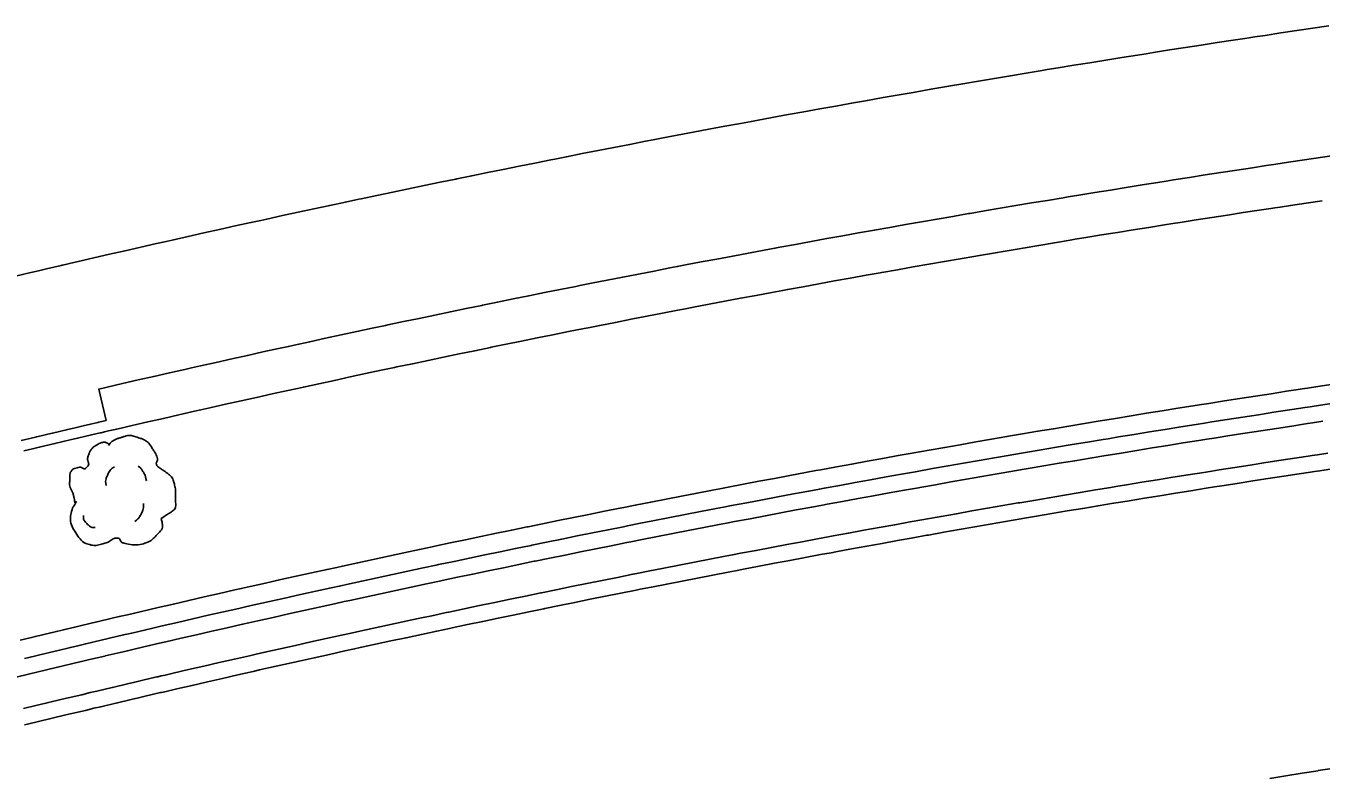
# Model space of a CAD drawing. Extents: x 2145380 to 2157287, y 139568 to 149130.
# Drawn here: x 2152200.1 to 2152280.4, y 142783.4 to 142830 of the extents above; entities that cross this region are included whole.
import ezdxf

# ---------------------------------------------------------------- set-up
doc = ezdxf.new("R2010")
doc.units = 0
doc.layers.add('PR_PREVIOUSLY CONSTRUCTED', color=7, linetype='Continuous')
doc.layers.add('TOPO_Tree', color=7, linetype='Continuous')

# ---------------------------------------------------------------- blocks, each defined once
blk = doc.blocks.new('TREE')
at = {"layer": 'TOPO_Tree'}
for points in [[(-3.49, 17.6), (-3.07, 18.27), (-2.58, 18.8), (-1.9, 19.19), (-1.05, 19.68), (-0.19, 19.96), (0.74, 20.24), (1.62, 20.51), (2.51, 20.82), (3.39, 20.77), (4.1, 20.73), (4.8, 20.47), (5.51, 20.24), (6.43, 19.95), (7.32, 19.73), (8.15, 19.19), (9.36, 18.4), (10.02, 17.21), (10.8, 16.01), (11.24, 15.33), (11.58, 14.62), (11.86, 13.89), (12.17, 13.08), (11.37, 12.02), (11.86, 11.25), (12, 11.03), (12.18, 10.86), (12.39, 10.72), (12.91, 10.35), (13.45, 10.02), (13.97, 9.66), (14.7, 9.16), (15.41, 8.68), (16.09, 8.07), (16.7, 7.53), (16.93, 6.73), (17.15, 5.95), (17.59, 4.38), (17.71, 2.77), (17.68, 1.19), (17.65, -0.25), (17.83, -2.22), (16.62, -3.04), (15.47, -3.83), (14.31, -4.58), (13.16, -5.35)], [(-14.07, -0.4), (-14.17, 0.5), (-14.37, 1.38), (-14.6, 2.25), (-14.84, 3.17), (-15.47, 3.96), (-15.66, 4.9), (-15.8, 5.59), (-15.71, 6.31), (-15.66, 7.01), (-15.6, 7.91), (-15.72, 8.8), (-15.13, 9.66), (-14.62, 10.42), (-13.76, 10.49), (-13.02, 10.72), (-12.18, 10.98), (-11.06, 10), (-10.37, 10.72), (-9.4, 11.74), (-10.29, 13.28), (-9.84, 14.42), (-9.56, 15.15), (-9.32, 15.89), (-8.78, 16.54), (-8.18, 17.26), (-7.5, 17.68), (-6.67, 18.13), (-6.14, 18.41), (-5.61, 18.61), (-5.08, 18.66), (-4.55, 18.71), (-4.02, 18.54), (-3.49, 18.13)], [(-4.21, 5.09), (-4.46, 6.09), (-4.3, 7.21), (-3.84, 8.21), (-3.33, 9.34), (-2.71, 10.27), (-1.64, 10.97)], [(5.89, 11.15), (6.5, 10.68), (6.96, 10.17), (7.36, 9.5), (7.93, 8.56), (8.31, 7.6), (8.46, 6.56)], [(13.16, -5.34), (13.25, -5.81), (13.36, -6.28), (13.45, -6.75), (13.76, -8.52), (12.24, -10.03), (10.8, -11.51), (9.98, -12.34), (9.13, -12.77), (8.15, -13.1), (5.97, -13.83), (3.32, -13.56), (1.27, -13.1), (0.49, -12.92), (-0.06, -11.44), (-0.84, -11.51), (-2.04, -11.61), (-3.28, -12.78), (-4.55, -13.1), (-6.06, -13.47), (-7.77, -14.03), (-9.31, -13.62), (-11.36, -13.09), (-12.84, -11.41), (-14.07, -9.39), (-15.32, -7.35), (-15.61, -5.13), (-15.13, -3.04), (-14.87, -1.89), (-13.91, -0.75), (-13.54, 0.13)], [(4.79, -6.29), (5.71, -5.66), (6.3, -4.92), (6.81, -3.91), (7.36, -2.81), (7.63, -1.7), (7.54, -0.6)], [(-11.38, -4.46), (-11.47, -5.41), (-11.03, -6.32), (-10.09, -7.22), (-9.3, -7.97), (-8.49, -8.26), (-7.7, -8.14)]]:
    blk.add_open_spline(points, degree=3, dxfattribs=at)

msp = doc.modelspace()

# ---------------------------------------------------------------- linework, layer by layer
at = {"layer": 'PR_PREVIOUSLY CONSTRUCTED'}
for points in [[(2152202.769, 142815.239), (2152203.287, 142815.359), (2152204.262, 142815.584), (2152205.236, 142815.808), (2152206.211, 142816.031), (2152207.186, 142816.253), (2152208.162, 142816.474), (2152208.569, 142816.566), (2152209.137, 142816.694), (2152210.113, 142816.913), (2152211.089, 142817.131), (2152212.065, 142817.348), (2152213.042, 142817.564), (2152214.018, 142817.778), (2152214.633, 142817.913), (2152214.995, 142817.992), (2152215.972, 142818.205), (2152216.95, 142818.417), (2152217.927, 142818.627), (2152218.905, 142818.837), (2152219.883, 142819.046), (2152220.705, 142819.22), (2152220.861, 142819.253), (2152221.839, 142819.46), (2152222.818, 142819.665), (2152223.797, 142819.87), (2152224.776, 142820.073), (2152225.755, 142820.276), (2152226.735, 142820.477), (2152226.785, 142820.488), (2152227.715, 142820.678), (2152228.694, 142820.877), (2152229.675, 142821.076), (2152230.655, 142821.273), (2152231.635, 142821.469), (2152232.616, 142821.665), (2152232.874, 142821.716), (2152233.597, 142821.859), (2152234.578, 142822.052), (2152235.56, 142822.244), (2152236.541, 142822.436), (2152237.523, 142822.626), (2152238.505, 142822.815), (2152238.97, 142822.904), (2152239.487, 142823.003), (2152240.469, 142823.19), (2152241.452, 142823.376), (2152242.435, 142823.561), (2152243.418, 142823.745), (2152244.401, 142823.928), (2152245.074, 142824.053), (2152245.384, 142824.11), (2152246.367, 142824.291), (2152247.351, 142824.471), (2152248.335, 142824.65), (2152249.319, 142824.828), (2152250.303, 142825.004), (2152251.185, 142825.162), (2152251.288, 142825.18), (2152252.272, 142825.355), (2152253.257, 142825.529), (2152254.242, 142825.701), (2152255.227, 142825.873), (2152256.213, 142826.043), (2152257.198, 142826.213), (2152257.304, 142826.231), (2152258.184, 142826.382), (2152259.17, 142826.549), (2152260.156, 142826.716), (2152261.142, 142826.881), (2152262.128, 142827.045), (2152263.115, 142827.209), (2152263.429, 142827.261), (2152264.102, 142827.371), (2152265.089, 142827.532), (2152266.076, 142827.693), (2152267.063, 142827.852), (2152268.05, 142828.01), (2152269.038, 142828.167), (2152269.561, 142828.25), (2152270.026, 142828.323), (2152271.014, 142828.479), (2152272.002, 142828.633), (2152272.99, 142828.786), (2152273.978, 142828.938), (2152274.967, 142829.089), (2152275.699, 142829.2), (2152275.955, 142829.239), (2152276.287, 142829.289), (2152276.944, 142829.387), (2152277.933, 142829.535), (2152278.922, 142829.682), (2152279.912, 142829.828), (2152280.901, 142829.973)], [(2152205.029, 142805.498), (2152204.577, 142807.446), (2152205.092, 142807.566), (2152206.058, 142807.789), (2152207.024, 142808.011), (2152207.991, 142808.232), (2152208.958, 142808.452), (2152209.925, 142808.671), (2152210.329, 142808.762), (2152210.892, 142808.889), (2152211.86, 142809.106), (2152212.828, 142809.322), (2152213.796, 142809.537), (2152214.764, 142809.751), (2152215.732, 142809.964), (2152216.342, 142810.098), (2152216.701, 142810.176), (2152217.67, 142810.387), (2152218.639, 142810.597), (2152219.609, 142810.806), (2152220.578, 142811.014), (2152221.548, 142811.221), (2152222.363, 142811.394), (2152222.518, 142811.427), (2152223.488, 142811.631), (2152224.459, 142811.835), (2152225.429, 142812.038), (2152226.4, 142812.24), (2152227.371, 142812.441), (2152228.342, 142812.641), (2152228.392, 142812.651), (2152229.314, 142812.839), (2152230.286, 142813.037), (2152231.258, 142813.234), (2152232.23, 142813.429), (2152233.202, 142813.624), (2152234.175, 142813.818), (2152234.43, 142813.869), (2152235.147, 142814.011), (2152236.12, 142814.202), (2152237.093, 142814.393), (2152238.067, 142814.582), (2152239.04, 142814.771), (2152240.014, 142814.959), (2152240.475, 142815.047), (2152240.988, 142815.145), (2152241.962, 142815.331), (2152242.936, 142815.515), (2152243.911, 142815.699), (2152244.885, 142815.881), (2152245.86, 142816.062), (2152246.528, 142816.186), (2152246.835, 142816.243), (2152247.811, 142816.422), (2152248.786, 142816.601), (2152249.762, 142816.778), (2152250.738, 142816.954), (2152251.714, 142817.13), (2152252.588, 142817.286), (2152252.69, 142817.304), (2152253.666, 142817.477), (2152254.643, 142817.649), (2152255.619, 142817.821), (2152256.596, 142817.991), (2152257.573, 142818.16), (2152258.551, 142818.328), (2152258.655, 142818.346), (2152259.528, 142818.495), (2152260.506, 142818.661), (2152261.483, 142818.827), (2152262.461, 142818.991), (2152263.44, 142819.154), (2152264.418, 142819.316), (2152264.729, 142819.367), (2152265.396, 142819.477), (2152266.375, 142819.637), (2152267.354, 142819.795), (2152268.333, 142819.953), (2152269.312, 142820.11), (2152270.291, 142820.266), (2152270.81, 142820.348), (2152271.271, 142820.421), (2152272.25, 142820.575), (2152273.23, 142820.728), (2152274.21, 142820.879), (2152275.19, 142821.03), (2152276.17, 142821.18), (2152276.896, 142821.29), (2152277.151, 142821.328), (2152277.479, 142821.378), (2152278.131, 142821.476), (2152279.112, 142821.623), (2152280.093, 142821.768), (2152281.074, 142821.913)], [(2152199.917, 142803.611), (2152200.456, 142803.74), (2152200.879, 142803.84), (2152201.841, 142804.068), (2152201.858, 142804.071), (2152202.804, 142804.294), (2152203.26, 142804.401), (2152203.767, 142804.52), (2152204.662, 142804.728), (2152204.73, 142804.744), (2152204.929, 142804.79), (2152205.18, 142804.849), (2152205.693, 142804.968), (2152206.656, 142805.19), (2152207.62, 142805.412), (2152208.584, 142805.632), (2152209.548, 142805.851), (2152210.513, 142806.07), (2152210.916, 142806.161), (2152211.477, 142806.287), (2152212.442, 142806.504), (2152213.407, 142806.719), (2152214.372, 142806.934), (2152215.338, 142807.147), (2152216.304, 142807.359), (2152216.912, 142807.493), (2152217.27, 142807.571), (2152218.236, 142807.781), (2152219.202, 142807.99), (2152220.169, 142808.199), (2152221.136, 142808.406), (2152222.103, 142808.612), (2152222.916, 142808.785), (2152223.07, 142808.818), (2152224.038, 142809.022), (2152225.005, 142809.225), (2152225.973, 142809.428), (2152226.941, 142809.629), (2152227.91, 142809.829), (2152228.878, 142810.028), (2152228.928, 142810.038), (2152229.847, 142810.226), (2152230.816, 142810.424), (2152231.785, 142810.62), (2152232.755, 142810.815), (2152233.724, 142811.009), (2152234.694, 142811.202), (2152234.949, 142811.253), (2152235.664, 142811.394), (2152236.634, 142811.585), (2152237.605, 142811.776), (2152238.575, 142811.965), (2152239.546, 142812.153), (2152240.517, 142812.34), (2152240.977, 142812.428), (2152241.488, 142812.526), (2152242.459, 142812.711), (2152243.431, 142812.895), (2152244.403, 142813.078), (2152245.375, 142813.26), (2152246.347, 142813.441), (2152247.013, 142813.564), (2152247.319, 142813.62), (2152248.292, 142813.799), (2152249.264, 142813.977), (2152250.237, 142814.154), (2152251.21, 142814.33), (2152252.184, 142814.505), (2152253.056, 142814.66), (2152253.157, 142814.679), (2152254.131, 142814.851), (2152255.104, 142815.023), (2152256.078, 142815.194), (2152257.053, 142815.364), (2152258.027, 142815.532), (2152259.001, 142815.7), (2152259.106, 142815.718), (2152259.976, 142815.867), (2152260.951, 142816.032), (2152261.926, 142816.197), (2152262.901, 142816.36), (2152263.877, 142816.523), (2152264.852, 142816.685), (2152265.163, 142816.736), (2152265.828, 142816.845), (2152266.804, 142817.005), (2152267.78, 142817.163), (2152268.756, 142817.321), (2152269.732, 142817.477), (2152270.709, 142817.632), (2152271.226, 142817.714), (2152271.686, 142817.787), (2152272.662, 142817.94), (2152273.639, 142818.092), (2152274.617, 142818.244), (2152275.594, 142818.394), (2152276.572, 142818.543), (2152277.295, 142818.653), (2152277.549, 142818.692), (2152277.877, 142818.741), (2152278.527, 142818.839), (2152279.505, 142818.985), (2152280.483, 142819.13)], [(2152199.409, 142814.453), (2152200.366, 142814.678), (2152200.827, 142814.786), (2152201.339, 142814.906), (2152202.245, 142815.118), (2152202.313, 142815.133), (2152202.515, 142815.18), (2152202.769, 142815.239)], [(2152199.699, 142791.874), (2152200.315, 142792.022), (2152200.649, 142792.103), (2152201.595, 142792.329), (2152201.599, 142792.33), (2152201.698, 142792.354), (2152202.549, 142792.557), (2152203.082, 142792.684), (2152203.5, 142792.783), (2152204.45, 142793.008), (2152204.467, 142793.012), (2152205.401, 142793.232), (2152205.851, 142793.337), (2152206.352, 142793.454), (2152207.237, 142793.661), (2152207.304, 142793.676), (2152207.501, 142793.722), (2152207.749, 142793.78), (2152208.255, 142793.897), (2152209.207, 142794.117), (2152210.159, 142794.336), (2152211.112, 142794.553), (2152212.064, 142794.77), (2152213.017, 142794.986), (2152213.416, 142795.076), (2152213.97, 142795.201), (2152214.923, 142795.415), (2152215.877, 142795.627), (2152216.831, 142795.839), (2152217.785, 142796.05), (2152218.739, 142796.26), (2152219.339, 142796.391), (2152219.693, 142796.469), (2152220.648, 142796.677), (2152221.602, 142796.883), (2152222.557, 142797.089), (2152223.513, 142797.294), (2152224.468, 142797.498), (2152225.271, 142797.668), (2152225.424, 142797.701), (2152226.379, 142797.903), (2152227.336, 142798.103), (2152228.292, 142798.303), (2152229.248, 142798.502), (2152230.205, 142798.7), (2152231.162, 142798.897), (2152231.211, 142798.907), (2152232.119, 142799.093), (2152233.076, 142799.287), (2152234.034, 142799.481), (2152234.992, 142799.674), (2152235.949, 142799.866), (2152236.908, 142800.057), (2152237.159, 142800.107), (2152237.866, 142800.246), (2152238.824, 142800.435), (2152239.783, 142800.623), (2152240.742, 142800.81), (2152241.701, 142800.996), (2152242.66, 142801.18), (2152243.115, 142801.268), (2152243.62, 142801.364), (2152244.58, 142801.547), (2152245.539, 142801.729), (2152246.5, 142801.909), (2152247.46, 142802.089), (2152248.42, 142802.268), (2152249.078, 142802.39), (2152249.381, 142802.446), (2152250.342, 142802.622), (2152251.303, 142802.798), (2152252.264, 142802.973), (2152253.225, 142803.147), (2152254.187, 142803.319), (2152255.048, 142803.473), (2152255.148, 142803.491), (2152256.11, 142803.662), (2152257.072, 142803.831), (2152258.035, 142804), (2152258.997, 142804.168), (2152259.96, 142804.334), (2152260.922, 142804.5), (2152261.026, 142804.518), (2152261.885, 142804.665), (2152262.849, 142804.828), (2152263.812, 142804.991), (2152264.775, 142805.153), (2152265.739, 142805.313), (2152266.703, 142805.473), (2152267.009, 142805.523), (2152267.667, 142805.632), (2152268.631, 142805.789), (2152269.595, 142805.946), (2152270.56, 142806.101), (2152271.524, 142806.256), (2152272.489, 142806.409), (2152273, 142806.49), (2152273.454, 142806.562), (2152274.419, 142806.713), (2152275.384, 142806.864), (2152276.35, 142807.013), (2152277.315, 142807.162), (2152278.281, 142807.309), (2152278.996, 142807.418), (2152279.247, 142807.456), (2152279.571, 142807.505), (2152280.213, 142807.601), (2152281.179, 142807.746)], [(2152199.973, 142790.74), (2152200.588, 142790.888), (2152200.921, 142790.968), (2152201.866, 142791.195), (2152201.87, 142791.196), (2152201.969, 142791.219), (2152202.819, 142791.422), (2152203.352, 142791.549), (2152203.769, 142791.648), (2152204.718, 142791.872), (2152204.734, 142791.876), (2152205.668, 142792.096), (2152206.118, 142792.201), (2152206.618, 142792.318), (2152207.501, 142792.524), (2152207.568, 142792.54), (2152207.765, 142792.585), (2152208.013, 142792.643), (2152208.519, 142792.76), (2152209.469, 142792.98), (2152210.42, 142793.198), (2152211.371, 142793.416), (2152212.323, 142793.632), (2152213.274, 142793.848), (2152213.672, 142793.938), (2152214.226, 142794.063), (2152215.178, 142794.276), (2152216.13, 142794.489), (2152217.083, 142794.7), (2152218.036, 142794.911), (2152218.989, 142795.12), (2152219.588, 142795.252), (2152219.942, 142795.329), (2152220.895, 142795.537), (2152221.849, 142795.743), (2152222.803, 142795.949), (2152223.757, 142796.153), (2152224.711, 142796.357), (2152225.513, 142796.527), (2152225.665, 142796.559), (2152226.62, 142796.761), (2152227.575, 142796.962), (2152228.53, 142797.161), (2152229.485, 142797.36), (2152230.441, 142797.557), (2152231.396, 142797.754), (2152231.446, 142797.764), (2152232.352, 142797.949), (2152233.308, 142798.144), (2152234.265, 142798.338), (2152235.221, 142798.53), (2152236.178, 142798.722), (2152237.135, 142798.912), (2152237.386, 142798.962), (2152238.092, 142799.102), (2152239.049, 142799.29), (2152240.007, 142799.478), (2152240.964, 142799.665), (2152241.922, 142799.85), (2152242.88, 142800.035), (2152243.334, 142800.122), (2152243.839, 142800.218), (2152244.797, 142800.401), (2152245.756, 142800.582), (2152246.715, 142800.763), (2152247.674, 142800.942), (2152248.633, 142801.121), (2152249.29, 142801.243), (2152249.592, 142801.298), (2152250.552, 142801.475), (2152251.512, 142801.65), (2152252.472, 142801.825), (2152253.432, 142801.998), (2152254.392, 142802.171), (2152255.253, 142802.325), (2152255.353, 142802.342), (2152256.314, 142802.513), (2152257.274, 142802.682), (2152258.236, 142802.851), (2152259.197, 142803.018), (2152260.158, 142803.185), (2152261.12, 142803.35), (2152261.223, 142803.368), (2152262.081, 142803.515), (2152263.043, 142803.678), (2152264.005, 142803.841), (2152264.968, 142804.002), (2152265.93, 142804.162), (2152266.893, 142804.322), (2152267.199, 142804.372), (2152267.856, 142804.48), (2152268.818, 142804.638), (2152269.782, 142804.794), (2152270.745, 142804.949), (2152271.708, 142805.104), (2152272.672, 142805.257), (2152273.182, 142805.338), (2152273.636, 142805.409), (2152274.599, 142805.561), (2152275.564, 142805.711), (2152276.528, 142805.86), (2152277.492, 142806.009), (2152278.457, 142806.156), (2152279.171, 142806.264), (2152279.421, 142806.302), (2152279.745, 142806.351), (2152280.386, 142806.448), (2152281.351, 142806.592)], [(2152199.444, 142789.573), (2152200.21, 142789.758), (2152200.824, 142789.906), (2152201.157, 142789.986), (2152202.101, 142790.212), (2152202.105, 142790.213), (2152202.204, 142790.237), (2152203.053, 142790.44), (2152203.585, 142790.566), (2152204.002, 142790.665), (2152204.95, 142790.889), (2152204.966, 142790.893), (2152205.899, 142791.112), (2152206.348, 142791.218), (2152206.848, 142791.335), (2152207.73, 142791.54), (2152207.797, 142791.556), (2152207.993, 142791.602), (2152208.241, 142791.659), (2152208.746, 142791.776), (2152209.696, 142791.996), (2152210.646, 142792.214), (2152211.596, 142792.431), (2152212.546, 142792.648), (2152213.497, 142792.863), (2152213.894, 142792.953), (2152214.448, 142793.077), (2152215.399, 142793.29), (2152216.35, 142793.503), (2152217.301, 142793.714), (2152218.253, 142793.924), (2152219.205, 142794.134), (2152219.804, 142794.265), (2152220.157, 142794.342), (2152221.11, 142794.55), (2152222.062, 142794.756), (2152223.015, 142794.961), (2152223.968, 142795.166), (2152224.921, 142795.369), (2152225.722, 142795.539), (2152225.874, 142795.571), (2152226.828, 142795.773), (2152227.782, 142795.973), (2152228.736, 142796.172), (2152229.69, 142796.371), (2152230.645, 142796.568), (2152231.599, 142796.764), (2152231.648, 142796.775), (2152232.554, 142796.96), (2152233.509, 142797.154), (2152234.465, 142797.348), (2152235.42, 142797.54), (2152236.376, 142797.731), (2152237.332, 142797.922), (2152237.583, 142797.971), (2152238.288, 142798.111), (2152239.244, 142798.299), (2152240.2, 142798.487), (2152241.157, 142798.673), (2152242.114, 142798.858), (2152243.071, 142799.043), (2152243.524, 142799.13), (2152244.028, 142799.226), (2152244.986, 142799.408), (2152245.943, 142799.59), (2152246.901, 142799.77), (2152247.859, 142799.949), (2152248.817, 142800.128), (2152249.474, 142800.249), (2152249.776, 142800.305), (2152250.734, 142800.481), (2152251.693, 142800.657), (2152252.652, 142800.831), (2152253.611, 142801.004), (2152254.57, 142801.177), (2152255.43, 142801.33), (2152255.53, 142801.348), (2152256.49, 142801.518), (2152257.449, 142801.688), (2152258.409, 142801.856), (2152259.37, 142802.023), (2152260.33, 142802.189), (2152261.29, 142802.355), (2152261.393, 142802.372), (2152262.251, 142802.519), (2152263.212, 142802.682), (2152264.173, 142802.845), (2152265.134, 142803.006), (2152266.096, 142803.166), (2152267.057, 142803.325), (2152267.363, 142803.376), (2152268.019, 142803.483), (2152268.981, 142803.641), (2152269.943, 142803.797), (2152270.905, 142803.952), (2152271.868, 142804.106), (2152272.83, 142804.26), (2152273.34, 142804.34), (2152273.793, 142804.412), (2152274.756, 142804.563), (2152275.719, 142804.713), (2152276.682, 142804.862), (2152277.645, 142805.01), (2152278.609, 142805.157), (2152279.322, 142805.266), (2152279.572, 142805.304), (2152279.895, 142805.352), (2152280.536, 142805.449)], [(2152199.763, 142804.26), (2152200.302, 142804.388), (2152200.725, 142804.489), (2152201.688, 142804.716), (2152201.705, 142804.72), (2152202.652, 142804.943), (2152203.108, 142805.05), (2152203.615, 142805.169), (2152204.511, 142805.378), (2152204.579, 142805.393), (2152205.029, 142805.498)], [(2152199.915, 142787.629), (2152200.679, 142787.814), (2152201.292, 142787.961), (2152201.625, 142788.042), (2152202.567, 142788.267), (2152202.571, 142788.268), (2152202.669, 142788.292), (2152203.517, 142788.494), (2152204.047, 142788.62), (2152204.463, 142788.719), (2152205.409, 142788.943), (2152205.425, 142788.946), (2152206.356, 142789.165), (2152206.804, 142789.271), (2152207.303, 142789.387), (2152208.183, 142789.593), (2152208.25, 142789.608), (2152208.446, 142789.654), (2152208.693, 142789.711), (2152209.197, 142789.828), (2152210.145, 142790.047), (2152211.093, 142790.264), (2152212.041, 142790.481), (2152212.989, 142790.697), (2152213.938, 142790.912), (2152214.334, 142791.002), (2152214.887, 142791.126), (2152215.835, 142791.339), (2152216.785, 142791.551), (2152217.734, 142791.762), (2152218.684, 142791.971), (2152219.634, 142792.18), (2152220.231, 142792.311), (2152220.584, 142792.388), (2152221.534, 142792.595), (2152222.484, 142792.801), (2152223.435, 142793.006), (2152224.386, 142793.21), (2152225.337, 142793.413), (2152226.137, 142793.582), (2152226.289, 142793.615), (2152227.24, 142793.816), (2152228.192, 142794.016), (2152229.144, 142794.214), (2152230.096, 142794.412), (2152231.049, 142794.609), (2152232.001, 142794.805), (2152232.05, 142794.815), (2152232.954, 142795), (2152233.907, 142795.194), (2152234.86, 142795.387), (2152235.814, 142795.579), (2152236.767, 142795.77), (2152237.721, 142795.96), (2152237.972, 142796.01), (2152238.675, 142796.149), (2152239.629, 142796.337), (2152240.584, 142796.524), (2152241.538, 142796.71), (2152242.493, 142796.895), (2152243.448, 142797.079), (2152243.901, 142797.165), (2152244.403, 142797.262), (2152245.359, 142797.444), (2152246.314, 142797.625), (2152247.27, 142797.804), (2152248.226, 142797.983), (2152249.182, 142798.161), (2152249.837, 142798.283), (2152250.139, 142798.338), (2152251.095, 142798.514), (2152252.052, 142798.689), (2152253.009, 142798.863), (2152253.966, 142799.036), (2152254.923, 142799.208), (2152255.781, 142799.361), (2152255.88, 142799.379), (2152256.838, 142799.549), (2152257.796, 142799.718), (2152258.754, 142799.886), (2152259.712, 142800.053), (2152260.67, 142800.219), (2152261.629, 142800.384), (2152261.731, 142800.401), (2152262.587, 142800.547), (2152263.546, 142800.71), (2152264.505, 142800.872), (2152265.464, 142801.033), (2152266.424, 142801.193), (2152267.383, 142801.352), (2152267.688, 142801.402), (2152268.343, 142801.51), (2152269.302, 142801.667), (2152270.262, 142801.823), (2152271.223, 142801.977), (2152272.183, 142802.131), (2152273.143, 142802.284), (2152273.652, 142802.365), (2152274.104, 142802.436), (2152275.065, 142802.587), (2152276.026, 142802.737), (2152276.987, 142802.886), (2152277.948, 142803.033), (2152278.909, 142803.18), (2152279.621, 142803.288), (2152279.871, 142803.326), (2152280.193, 142803.375), (2152280.833, 142803.471)], [(2152199.97, 142786.613), (2152200.151, 142786.657), (2152200.914, 142786.842), (2152201.526, 142786.989), (2152201.858, 142787.069), (2152202.799, 142787.295), (2152202.803, 142787.296), (2152202.902, 142787.319), (2152203.748, 142787.521), (2152204.278, 142787.647), (2152204.693, 142787.746), (2152205.639, 142787.969), (2152205.655, 142787.973), (2152206.584, 142788.192), (2152207.032, 142788.297), (2152207.53, 142788.413), (2152208.41, 142788.619), (2152208.477, 142788.634), (2152208.672, 142788.68), (2152208.919, 142788.737), (2152209.423, 142788.854), (2152210.369, 142789.072), (2152211.316, 142789.29), (2152212.263, 142789.506), (2152213.211, 142789.722), (2152214.158, 142789.937), (2152214.554, 142790.026), (2152215.106, 142790.15), (2152216.054, 142790.363), (2152217.002, 142790.575), (2152217.95, 142790.785), (2152218.899, 142790.995), (2152219.848, 142791.204), (2152220.445, 142791.334), (2152220.797, 142791.411), (2152221.746, 142791.618), (2152222.696, 142791.824), (2152223.645, 142792.028), (2152224.595, 142792.232), (2152225.545, 142792.435), (2152226.344, 142792.604), (2152226.496, 142792.636), (2152227.446, 142792.837), (2152228.397, 142793.037), (2152229.348, 142793.235), (2152230.299, 142793.433), (2152231.251, 142793.63), (2152232.202, 142793.826), (2152232.251, 142793.836), (2152233.154, 142794.02), (2152234.106, 142794.214), (2152235.058, 142794.407), (2152236.011, 142794.599), (2152236.963, 142794.789), (2152237.916, 142794.979), (2152238.166, 142795.029), (2152238.869, 142795.168), (2152239.822, 142795.356), (2152240.776, 142795.542), (2152241.729, 142795.728), (2152242.683, 142795.913), (2152243.637, 142796.097), (2152244.089, 142796.183), (2152244.591, 142796.279), (2152245.545, 142796.461), (2152246.5, 142796.642), (2152247.455, 142796.822), (2152248.41, 142797), (2152249.365, 142797.178), (2152250.019, 142797.299), (2152250.32, 142797.355), (2152251.275, 142797.531), (2152252.231, 142797.705), (2152253.187, 142797.879), (2152254.143, 142798.052), (2152255.099, 142798.224), (2152255.956, 142798.377), (2152256.056, 142798.394), (2152257.012, 142798.564), (2152257.969, 142798.733), (2152258.926, 142798.901), (2152259.883, 142799.067), (2152260.84, 142799.233), (2152261.798, 142799.398), (2152261.9, 142799.416), (2152262.755, 142799.562), (2152263.713, 142799.724), (2152264.671, 142799.886), (2152265.629, 142800.047), (2152266.587, 142800.207), (2152267.546, 142800.365), (2152267.851, 142800.416), (2152268.504, 142800.523), (2152269.463, 142800.68), (2152270.422, 142800.835), (2152271.381, 142800.99), (2152272.341, 142801.144), (2152273.3, 142801.297), (2152273.808, 142801.377), (2152274.26, 142801.448), (2152275.219, 142801.599), (2152276.179, 142801.749), (2152277.139, 142801.897), (2152278.1, 142802.045), (2152279.06, 142802.192), (2152279.771, 142802.3), (2152280.02, 142802.337), (2152280.342, 142802.386), (2152280.981, 142802.482)], [(2152277.238, 142783.303), (2152278.241, 142783.463), (2152279.244, 142783.623), (2152280.24, 142783.78), (2152280.247, 142783.781), (2152281.25, 142783.938)]]:
    msp.add_lwpolyline(points, dxfattribs=at)

# ---------------------------------------------------------------- block references
at = {"layer": 'TOPO_Tree', "xscale": 0.19685000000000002, "yscale": 0.19685000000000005}
msp.add_blockref('TREE', (2152205.864, 142800.475), dxfattribs=at)

doc.saveas('drawing.dxf')
